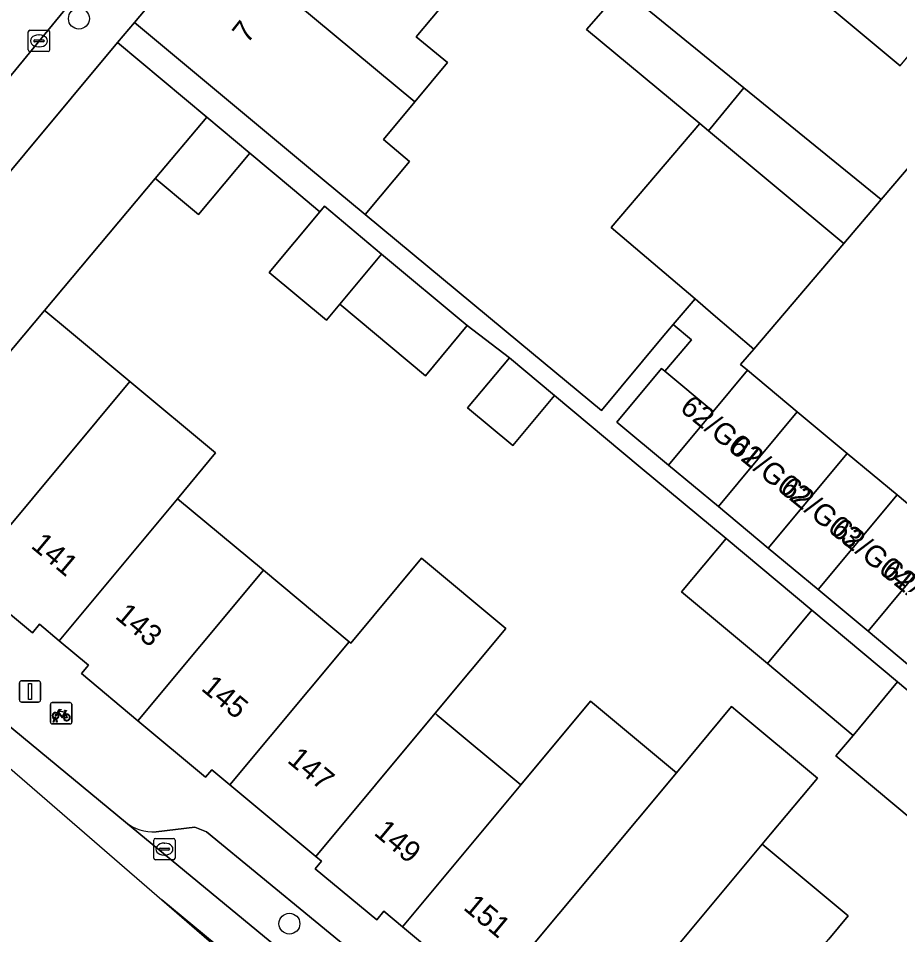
# Model space of a CAD drawing. Extents: x 162073 to 163043, y 381818 to 382561.
# Drawn here: x 162403.97 to 162445.3, y 381911.5 to 381954.48 of the extents above; entities that cross this region are included whole.
import ezdxf

# ---------------------------------------------------------------- set-up
doc = ezdxf.new("R2010")
doc.units = 0
for name, color, linetype in [('IMGEO_Boom', 7, 'Continuous'), ('IMGEO_Erf', 7, 'Continuous'), ('IMGEO_Fietsenrek', 7, 'Continuous'), ('IMGEO_Kolk', 7, 'Continuous'), ('IMGEO_Lichtmast', 7, 'Continuous'), ('IMGEO_Pand', 7, 'Continuous'), ('IMGEO_Pand_nummerreeks', 7, 'Continuous'), ('IMGEO_Parkeervlak_open', 7, 'Continuous'), ('IMGEO_Rijbaan_lokaal_gesloten', 7, 'Continuous'), ('IMGEO_Rijbaan_lokaal_open', 7, 'Continuous'), ('IMGEO_Voetpad_open', 7, 'Continuous')]:
    doc.layers.add(name, color=color, linetype=linetype)

msp = doc.modelspace()

# ---------------------------------------------------------------- linework, layer by layer
at = {"layer": 'IMGEO_Boom'}
for centre in [(162406.809, 381954.463), (162416.681, 381912.019)]:
    msp.add_circle(centre, 0.489, dxfattribs=at)
at = {"layer": 'IMGEO_Erf'}
for points in [[(162424.829, 381956.256), (162422.632, 381953.617), (162424.096, 381952.398), (162422.566, 381950.56), (162421.092, 381948.79), (162422.317, 381947.77), (162420.235, 381945.27), (162427.488, 381939.257), (162431.316, 381936.081), (162434.157, 381939.504), (162434.676, 381940.113), (162435.703, 381941.319), (162431.774, 381944.667), (162435.925, 381949.539), (162430.618, 381953.956), (162432.288, 381955.875), (162438, 381951.219), (162444.436, 381945.975), (162449.175, 381951.535)], [(162445.331, 381952.255), (162441.763, 381955.223)], [(162445.931, 381916.857), (162442.313, 381919.889), (162443.114, 381920.85), (162439.098, 381924.216), (162435.075, 381927.588), (162437.172, 381930.09), (162433.138, 381933.434), (162429.113, 381936.789), (162427.157, 381934.442), (162425.04, 381936.207), (162426.996, 381938.553), (162425.022, 381940.065), (162423.061, 381937.719), (162419.045, 381941.075), (162418.416, 381940.323), (162415.733, 381942.565), (162418.109, 381945.409), (162416.819, 381946.487), (162414.826, 381948.156), (162412.424, 381945.271), (162412.047, 381945.584), (162410.427, 381946.933), (162410.388, 381946.966), (162405.196, 381940.777), (162405.258, 381940.726), (162406.267, 381939.886), (162409.196, 381937.447), (162413.222, 381934.094), (162411.436, 381931.949), (162415.462, 381928.596), (162419.489, 381925.243), (162419.566, 381925.179), (162422.876, 381929.154), (162426.828, 381925.864), (162423.513, 381921.887), (162423.612, 381921.804), (162427.54, 381918.534), (162430.803, 381922.449), (162434.83, 381919.095), (162437.421, 381922.203), (162437.718, 381921.955), (162441.447, 381918.85), (162439.247, 381916.212), (162438.856, 381915.742), (162442.882, 381912.389), (162441.973, 381911.298)]]:
    msp.add_lwpolyline(points, dxfattribs=at)
at = {"layer": 'IMGEO_Fietsenrek'}
for p, q in [((162405.475, 381921.462), (162405.475, 381922.303)), ((162405.475, 381922.303), (162405.475, 381921.462)), ((162405.55, 381922.387), (162406.391, 381922.387)), ((162406.391, 381922.387), (162405.55, 381922.387)), ((162406.475, 381922.312), (162406.475, 381921.471)), ((162406.475, 381921.471), (162406.475, 381922.312)), ((162405.602, 381921.471), (162405.641, 381921.631)), ((162405.713, 381921.643), (162405.712, 381921.647)), ((162405.744, 381921.654), (162405.745, 381921.647)), ((162406.162, 381921.936), (162406.198, 381921.841)), ((162406.4, 381921.387), (162405.559, 381921.387)), ((162405.559, 381921.387), (162406.4, 381921.387)), ((162405.636, 381921.471), (162405.602, 381921.471)), ((162405.671, 381921.619), (162405.636, 381921.471)), ((162405.754, 381921.471), (162405.72, 381921.613)), ((162405.752, 381921.617), (162405.787, 381921.471)), ((162405.787, 381921.471), (162405.754, 381921.471))]:
    msp.add_line(p, q, dxfattribs=at)
for points in [[(162405.788, 381921.913), (162405.883, 381922.077), (162405.969, 381922.063), (162405.971, 381922.054), (162405.915, 381922.043), (162405.888, 381921.998), (162406.144, 381921.957)], [(162405.809, 381921.861), (162405.757, 381921.771), (162405.717, 381921.746), (162405.718, 381921.793), (162405.773, 381921.887)], [(162406.084, 381921.669), (162406.034, 381921.669), (162405.843, 381921.92), (162405.824, 381921.888)], [(162406.131, 381921.932), (162405.874, 381921.973), (162405.857, 381921.944), (162406.024, 381921.724), (162406.131, 381921.932)], [(162406.179, 381921.834), (162406.149, 381921.911), (162406.04, 381921.693), (162406.083, 381921.693)], [(162406.113, 381921.693), (162406.233, 381921.692), (162406.189, 381921.806)], [(162406.209, 381921.813), (162406.264, 381921.668), (162406.114, 381921.668)], [(162406.144, 381921.957), (162406.169, 381922.006), (162406.163, 381922.01), (162406.14, 381922.014), (162406.128, 381922.021), (162406.127, 381922.024), (162406.129, 381922.029), (162406.224, 381922.014), (162406.226, 381922.004), (162406.216, 381921.991), (162406.204, 381921.985), (162406.19, 381921.991), (162406.162, 381921.936)]]:
    msp.add_lwpolyline(points, dxfattribs=at)
for centre, radius, start, end in [((162405.553, 381922.309), 0.0779, 92.4484, 184.2845), ((162405.553, 381922.309), 0.0779, 92.4484, 184.2845), ((162406.397, 381922.309), 0.0779, 2.4484, 94.2845), ((162406.397, 381922.309), 0.0779, 2.4484, 94.2845), ((162405.715, 381921.772), 0.159, 62.6766, 242.1369), ((162405.715, 381921.772), 0.129, 63.3192, 238.903), ((162405.695, 381921.643), 0.0499, 12.8025, 158.6934), ((162405.695, 381921.643), 0.0174, 12.8025, 163.4502), ((162405.715, 381921.772), 0.129, 253.415, 269.0204), ((162405.715, 381921.772), 0.129, 283.6043, 43.4302), ((162405.715, 381921.772), 0.159, 283.5766, 46.6042), ((162406.242, 381921.688), 0.159, 113.3408, 178.3217), ((162406.242, 381921.688), 0.159, 187.0065, 105.7708), ((162406.242, 381921.688), 0.129, 113.923, 177.9556), ((162406.242, 381921.688), 0.129, 188.6715, 104.5883), ((162405.553, 381921.465), 0.0779, 182.4484, 274.2845), ((162405.553, 381921.465), 0.0779, 182.4484, 274.2845), ((162405.715, 381921.772), 0.159, 253.9967, 271.7867), ((162406.397, 381921.465), 0.0779, 272.4484, 4.2845), ((162406.397, 381921.465), 0.0779, 272.4484, 4.2845)]:
    msp.add_arc(centre, radius, start, end, dxfattribs=at)
at = {"layer": 'IMGEO_Kolk'}
for p, q in [((162404.511, 381953.919), (162405.363, 381953.919)), ((162404.436, 381952.993), (162404.436, 381953.845)), ((162404.738, 381953.462), (162405.136, 381953.462)), ((162404.924, 381953.699), (162404.949, 381953.699)), ((162405.437, 381953.845), (162405.437, 381952.993)), ((162404.695, 381953.413), (162404.695, 381953.425)), ((162405.133, 381953.376), (162404.735, 381953.376)), ((162404.947, 381953.139), (162404.922, 381953.139)), ((162405.179, 381953.425), (162405.179, 381953.413)), ((162405.363, 381952.919), (162404.511, 381952.919)), ((162410.319, 381915.091), (162410.319, 381915.943)), ((162410.394, 381916.017), (162411.246, 381916.017)), ((162410.807, 381915.797), (162410.832, 381915.797)), ((162411.32, 381915.943), (162411.32, 381915.091)), ((162410.578, 381915.511), (162410.578, 381915.523)), ((162411.016, 381915.474), (162410.618, 381915.474)), ((162410.621, 381915.56), (162411.019, 381915.56)), ((162410.83, 381915.237), (162410.805, 381915.237)), ((162411.062, 381915.523), (162411.062, 381915.511)), ((162411.246, 381915.017), (162410.394, 381915.017))]:
    msp.add_line(p, q, dxfattribs=at)
for points in [[(162404.511, 381953.919), (162405.363, 381953.919)], [(162404.436, 381952.993), (162404.436, 381953.845)], [(162405.437, 381953.845), (162405.437, 381952.993)], [(162405.363, 381952.919), (162404.511, 381952.919)], [(162410.319, 381915.091), (162410.319, 381915.943)], [(162410.394, 381916.017), (162411.246, 381916.017)], [(162411.32, 381915.943), (162411.32, 381915.091)], [(162411.246, 381915.017), (162410.394, 381915.017)]]:
    msp.add_lwpolyline(points, dxfattribs=at)
for centre, radius, start, end in [((162404.513, 381953.843), 0.0765, 91.552, 178.448), ((162404.513, 381953.843), 0.0765, 91.552, 178.448), ((162405.361, 381953.843), 0.0765, 1.552, 88.448), ((162405.361, 381953.843), 0.0765, 1.552, 88.448), ((162404.735, 381953.422), 0.0403, 85.8775, 175.7526), ((162405.14, 381953.424), 0.0386, 1.7309, 96.639), ((162404.732, 381953.412), 0.0366, 178.938, 274.7102), ((162405.136, 381953.419), 0.043, 264.8664, 352.4533), ((162404.513, 381952.995), 0.0765, 181.552, 268.448), ((162404.513, 381952.995), 0.0765, 181.552, 268.448), ((162405.361, 381952.995), 0.0765, 271.552, 358.448), ((162405.361, 381952.995), 0.0765, 271.552, 358.448), ((162410.396, 381915.941), 0.0765, 91.552, 178.448), ((162410.396, 381915.941), 0.0765, 91.552, 178.448), ((162411.244, 381915.941), 0.0765, 1.552, 88.448), ((162411.244, 381915.941), 0.0765, 1.552, 88.448), ((162410.618, 381915.52), 0.0403, 85.8775, 175.7526), ((162410.615, 381915.51), 0.0366, 178.938, 274.7102), ((162411.019, 381915.517), 0.043, 264.8664, 352.4533), ((162411.023, 381915.522), 0.0386, 1.7309, 96.639), ((162410.396, 381915.093), 0.0765, 181.552, 268.448), ((162410.396, 381915.093), 0.0765, 181.552, 268.448), ((162411.244, 381915.093), 0.0765, 271.552, 358.448), ((162411.244, 381915.093), 0.0765, 271.552, 358.448)]:
    msp.add_arc(centre, radius, start, end, dxfattribs=at)
for centre, major_axis, ratio, start_param, end_param in [((162404.923, 381953.419), (-0.387, 0.002), 0.722429, 4.712389, 7.853982), ((162404.948, 381953.419), (-0.39, 0.002), 0.717154, 1.570796, 4.712389), ((162410.806, 381915.517), (-0.387, 0.002), 0.722429, 4.712389, 7.853982), ((162410.831, 381915.517), (-0.39, 0.002), 0.717154, 1.570796, 4.712389)]:
    msp.add_ellipse(centre, major_axis=major_axis, ratio=ratio, start_param=start_param, end_param=end_param, dxfattribs=at)
at = {"layer": 'IMGEO_Lichtmast'}
for p, q in [((162404.118, 381923.41), (162404.908, 381923.41)), ((162404.908, 381923.41), (162404.118, 381923.41)), ((162404.018, 381922.51), (162404.018, 381923.31)), ((162404.018, 381923.31), (162404.018, 381922.51)), ((162405.008, 381923.31), (162405.008, 381922.51)), ((162405.008, 381922.51), (162405.008, 381923.31)), ((162404.908, 381922.41), (162404.118, 381922.41)), ((162404.118, 381922.41), (162404.908, 381922.41))]:
    msp.add_line(p, q, dxfattribs=at)
msp.add_lwpolyline([(162404.438, 381923.285), (162404.588, 381923.285), (162404.588, 381922.535), (162404.438, 381922.535), (162404.438, 381923.285)], dxfattribs=at)
for centre, start, end in [((162404.118, 381923.31), 90, 180), ((162404.118, 381923.31), 90, 180), ((162404.908, 381923.31), 0, 90), ((162404.908, 381923.31), 360, 90), ((162404.118, 381922.51), 180, 270), ((162404.118, 381922.51), 180, 270), ((162404.908, 381922.51), 270, 0), ((162404.908, 381922.51), 270, 0)]:
    msp.add_arc(centre, 0.1, start, end, dxfattribs=at)
at = {"layer": 'IMGEO_Pand'}
for points in [[(162440.468, 381958.617), (162442.902, 381956.592), (162441.763, 381955.223), (162445.331, 381952.255), (162446.549, 381953.719), (162449.175, 381951.535), (162451.93, 381954.846), (162455.127, 381958.689), (162453.947, 381959.671), (162454.42, 381960.239), (162452.656, 381961.706), (162452.162, 381961.113), (162449.173, 381963.6), (162449.644, 381964.166), (162447.905, 381965.613), (162447.427, 381965.039), (162446.447, 381965.854)], [(162422.566, 381950.56), (162424.096, 381952.398), (162422.632, 381953.617), (162424.829, 381956.256), (162421.553, 381958.983), (162421.678, 381959.132), (162420.9, 381959.78), (162420.774, 381959.629), (162420.001, 381960.273), (162420.464, 381960.83), (162418.877, 381962.151), (162418.412, 381961.593), (162417.803, 381962.1), (162415.034, 381958.774), (162414.08, 381957.629)], [(162414.08, 381957.629), (162412.941, 381956.26), (162411.836, 381957.18), (162409.418, 381954.276), (162413.261, 381951.077), (162417.582, 381947.479), (162420.235, 381945.27), (162422.317, 381947.77), (162421.092, 381948.79), (162422.566, 381950.56)], [(162438, 381951.219), (162432.288, 381955.875), (162430.618, 381953.956), (162435.925, 381949.539), (162436.333, 381949.2)], [(162410.388, 381946.966), (162412.806, 381949.848), (162408.611, 381953.34), (162393.393, 381935.062), (162396.176, 381932.746), (162396.866, 381932.809), (162397.835, 381932.002), (162405.196, 381940.777)], [(162442.682, 381943.917), (162444.436, 381945.975), (162438, 381951.219), (162436.333, 381949.2)], [(162414.826, 381948.156), (162412.806, 381949.848), (162410.388, 381946.966), (162410.427, 381946.933), (162412.047, 381945.584), (162412.424, 381945.271)], [(162436.333, 381949.2), (162435.925, 381949.539), (162431.774, 381944.667), (162435.703, 381941.319), (162436.557, 381940.591), (162438.464, 381938.967), (162442.682, 381943.917)], [(162421.001, 381943.424), (162418.322, 381945.663), (162418.109, 381945.409), (162415.733, 381942.565), (162418.416, 381940.323), (162419.045, 381941.075)], [(162421.001, 381943.424), (162419.045, 381941.075), (162423.061, 381937.719), (162425.022, 381940.065)], [(162438.464, 381938.967), (162436.557, 381940.591), (162435.703, 381941.319), (162434.676, 381940.113), (162435.54, 381939.396), (162434.293, 381937.933), (162436.56, 381936.045), (162438.163, 381937.971), (162437.843, 381938.238)], [(162405.258, 381940.726), (162405.196, 381940.777), (162397.835, 381932.002), (162399.138, 381930.917), (162398.802, 381930.513), (162401.526, 381928.245), (162409.196, 381937.447), (162406.267, 381939.886)], [(162427.157, 381934.442), (162429.113, 381936.789), (162426.996, 381938.553), (162425.04, 381936.207)], [(162436.56, 381936.045), (162434.293, 381937.933), (162434.138, 381938.062), (162432.041, 381935.544), (162434.463, 381933.527)], [(162440.502, 381936.023), (162438.163, 381937.971), (162436.56, 381936.045), (162434.463, 381933.527), (162436.802, 381931.579)], [(162409.196, 381937.447), (162401.526, 381928.245), (162404.625, 381925.665), (162404.953, 381926.06), (162405.883, 381925.286), (162411.436, 381931.949), (162413.222, 381934.094)], [(162436.802, 381931.579), (162439.141, 381929.632), (162442.841, 381934.076), (162440.502, 381936.023)], [(162441.481, 381927.684), (162445.181, 381932.128), (162442.841, 381934.076), (162439.141, 381929.632)], [(162409.579, 381921.538), (162415.462, 381928.596), (162411.436, 381931.949), (162405.883, 381925.286), (162407.255, 381924.144), (162406.925, 381923.748)], [(162441.481, 381927.684), (162443.82, 381925.737), (162447.52, 381930.181), (162445.181, 381932.128)], [(162441.188, 381926.723), (162437.172, 381930.09), (162435.075, 381927.588), (162439.098, 381924.216)], [(162443.82, 381925.737), (162446.159, 381923.789), (162449.859, 381928.233), (162447.52, 381930.181)], [(162426.828, 381925.864), (162422.876, 381929.154), (162419.566, 381925.179), (162419.489, 381925.243), (162413.892, 381918.529), (162417.92, 381915.176), (162423.513, 381921.887)], [(162409.579, 381921.538), (162412.751, 381918.897), (162413.037, 381919.241), (162413.892, 381918.529), (162419.489, 381925.243), (162415.462, 381928.596)], [(162441.188, 381926.723), (162439.098, 381924.216), (162443.114, 381920.85), (162445.204, 381923.357)], [(162448.831, 381920.317), (162445.204, 381923.357), (162443.114, 381920.85), (162442.313, 381919.889), (162445.931, 381916.857)], [(162427.54, 381918.534), (162421.988, 381911.873), (162423.767, 381910.391), (162423.449, 381910.01), (162425.697, 381908.139), (162434.83, 381919.095), (162430.803, 381922.449)], [(162438.856, 381915.742), (162439.247, 381916.212), (162441.447, 381918.85), (162437.718, 381921.955), (162437.421, 381922.203), (162434.83, 381919.095), (162425.697, 381908.139), (162428.526, 381905.783), (162428.822, 381906.14), (162430.021, 381905.142)], [(162423.612, 381921.804), (162423.513, 381921.887), (162417.92, 381915.176), (162418.19, 381914.951), (162417.894, 381914.596), (162420.774, 381912.199), (162421.111, 381912.603), (162421.988, 381911.873), (162427.54, 381918.534)], [(162441.973, 381911.298), (162442.882, 381912.389), (162438.856, 381915.742), (162430.021, 381905.142), (162431.63, 381903.802), (162431.321, 381903.431), (162433.733, 381901.413)]]:
    msp.add_lwpolyline(points, close=True, dxfattribs=at)
at = {"layer": 'IMGEO_Parkeervlak_open'}
for points in [[(162408.994, 381916.777), (162429.979, 381899.472)], [(162430.637, 381901.657), (162412.799, 381916.329), (162412.249, 381916.545), (162410.425, 381916.326)]]:
    msp.add_lwpolyline(points, dxfattribs=at)
msp.add_arc((162410.284, 381918.374), 2.053, 231.0689, 273.9451, dxfattribs=at)
at = {"layer": 'IMGEO_Rijbaan_lokaal_gesloten'}
msp.add_lwpolyline([(162508.667, 381838.427), (162507.377, 381838.642), (162503.603, 381839.58), (162499.631, 381842.815), (162491.849, 381848.219), (162491.693, 381848.348), (162452.242, 381880.997), (162445.326, 381886.723), (162434, 381896.128), (162430.089, 381899.381), (162429.979, 381899.472), (162408.994, 381916.777), (162394.077, 381929.097), (162393.04, 381927.87), (162402.622, 381920.132), (162410.692, 381913.142), (162484.933, 381851.65), (162484.656, 381851.328), (162491.247, 381845.941), (162505.446, 381835.561), (162507.867, 381833.252)], dxfattribs=at)
at = {"layer": 'IMGEO_Rijbaan_lokaal_open'}
for points in [[(162424.221, 381984.234), (162413.587, 381971.374), (162407.148, 381963.645), (162402.318, 381957.789), (162401.933, 381957.329), (162399.257, 381954.127), (162388.966, 381941.779), (162392.723, 381938.618), (162393.889, 381940.041), (162397.903, 381944.865), (162402.116, 381949.983), (162407.426, 381956.453), (162413.532, 381963.724), (162415.2, 381965.746), (162418.067, 381969.22), (162419.449, 381970.895), (162428.884, 381982.183)], [(162449.175, 381951.535), (162444.436, 381945.975), (162442.682, 381943.917), (162438.464, 381938.967), (162437.843, 381938.238), (162438.163, 381937.971), (162440.502, 381936.023), (162442.841, 381934.076), (162445.181, 381932.128), (162447.52, 381930.181)], [(162410.692, 381913.142), (162438.538, 381889.024), (162471.681, 381861.933), (162484.656, 381851.328), (162484.933, 381851.65), (162410.692, 381913.142)]]:
    msp.add_lwpolyline(points, dxfattribs=at)
at = {"layer": 'IMGEO_Voetpad_open'}
for points in [[(162408.611, 381953.34), (162409.418, 381954.276), (162411.836, 381957.18), (162413.912, 381959.686), (162417.837, 381964.454), (162424.579, 381958.981), (162426.643, 381961.461), (162431.162, 381966.941), (162430.956, 381967.113), (162433.232, 381969.849), (162439.099, 381976.949), (162440.82, 381979.014), (162436.537, 381982.4)], [(162428.884, 381982.183), (162419.449, 381970.895), (162418.067, 381969.22), (162418.452, 381968.902), (162415.585, 381965.428), (162415.2, 381965.746), (162413.532, 381963.724), (162407.426, 381956.453), (162402.116, 381949.983), (162397.903, 381944.865), (162393.889, 381940.041), (162392.723, 381938.618), (162391.987, 381937.719)], [(162446.159, 381923.789), (162443.82, 381925.737), (162441.481, 381927.684), (162439.141, 381929.632), (162436.802, 381931.579), (162434.463, 381933.527), (162432.041, 381935.544), (162434.138, 381938.062), (162434.293, 381937.933), (162435.54, 381939.396), (162434.676, 381940.113), (162434.157, 381939.504), (162431.316, 381936.081), (162427.488, 381939.257), (162420.235, 381945.27), (162417.582, 381947.479), (162413.261, 381951.077), (162409.418, 381954.276), (162408.611, 381953.34), (162412.806, 381949.848), (162414.826, 381948.156), (162416.819, 381946.487), (162418.109, 381945.409), (162418.322, 381945.663), (162421.001, 381943.424), (162425.022, 381940.065), (162426.996, 381938.553), (162429.113, 381936.789), (162433.138, 381933.434), (162437.172, 381930.09), (162441.188, 381926.723), (162445.204, 381923.357), (162448.831, 381920.317)], [(162391.298, 381936.706), (162393.393, 381935.062), (162408.611, 381953.34)], [(162423.767, 381910.391), (162421.988, 381911.873), (162421.111, 381912.603), (162420.774, 381912.199), (162417.894, 381914.596), (162418.19, 381914.951), (162417.92, 381915.176), (162413.892, 381918.529), (162413.037, 381919.241), (162412.751, 381918.897), (162409.579, 381921.538), (162406.925, 381923.748), (162407.255, 381924.144), (162405.883, 381925.286), (162404.953, 381926.06), (162404.625, 381925.665), (162401.526, 381928.245), (162398.802, 381930.513), (162399.138, 381930.917), (162397.835, 381932.002), (162396.866, 381932.809), (162396.176, 381932.746), (162393.393, 381935.062), (162391.298, 381936.706)], [(162392.877, 381930.153), (162394.077, 381929.097), (162408.994, 381916.777)], [(162410.425, 381916.326), (162412.249, 381916.545), (162412.799, 381916.329), (162430.637, 381901.657)]]:
    msp.add_lwpolyline(points, dxfattribs=at)
msp.add_arc((162410.284, 381918.374), 2.053, 231.0689, 273.9451, dxfattribs=at)

# ---------------------------------------------------------------- texts
at = {"layer": 'IMGEO_Pand_nummerreeks'}
for s, rotation, p in [('7', 51.5547, (162414.705, 381953.258)), ('62/G01', 320.9128, (162434.942, 381936.109)), ('62/G02', 320.9156, (162437.236, 381934.245)), ('62/G03', 320.9156, (162439.626, 381932.304)), ('62/G04', 320.9156, (162442.012, 381930.366)), ('141', 320.074, (162404.514, 381929.681)), ('62/G05', 320.9156, (162444.397, 381928.429)), ('143', 320.074, (162408.461, 381926.377)), ('145', 320.074, (162412.497, 381923)), ('147', 320.0763, (162416.532, 381919.622)), ('149', 320.1279, (162420.599, 381916.222)), ('151', 320.1301, (162424.792, 381912.719))]:
    msp.add_text(s, height=1, rotation=rotation, dxfattribs=at).set_placement(p)

doc.saveas('drawing.dxf')
